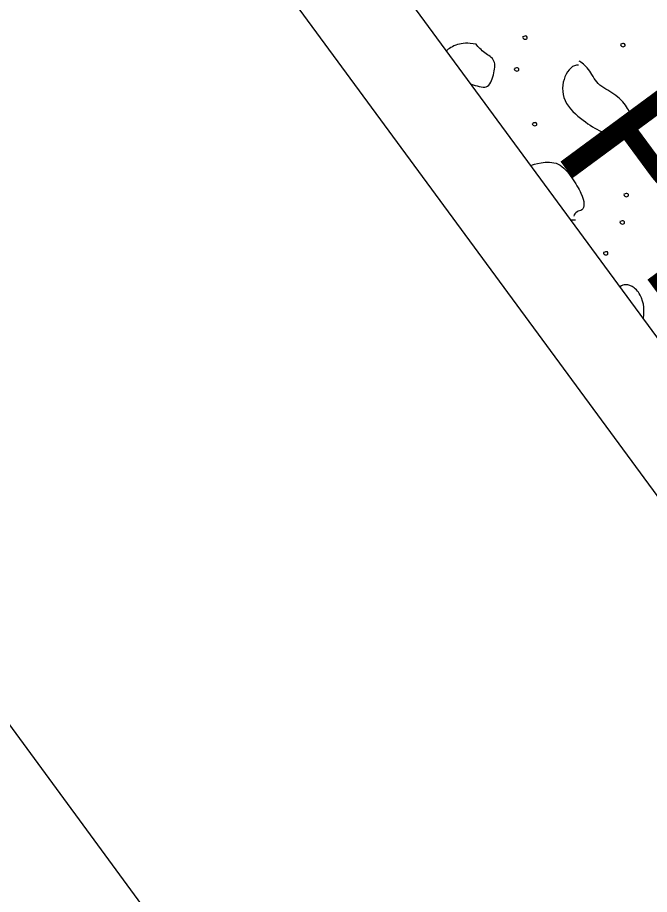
# Model space of a CAD drawing. Extents: x 1762196 to 1766326, y 709922 to 713142.
# Drawn here: x 1764032.56 to 1764046.02, y 711430.23 to 711448.89 of the extents above; entities that cross this region are included whole.
import ezdxf

# ---------------------------------------------------------------- set-up
doc = ezdxf.new("R2010")
doc.units = 0
for name, color, linetype in [('Old_Level_1', 7, 'Continuous'), ('Old_Level_10', 7, 'Continuous'), ('Prop Dimension', 7, 'Continuous'), ('Prop Lane Lines', 7, 'Continuous')]:
    doc.layers.add(name, color=color, linetype=linetype)

msp = doc.modelspace()

# ---------------------------------------------------------------- linework, layer by layer
at = {"layer": 'Old_Level_1'}
msp.add_line((1764084.736, 711389.64), (1764014.587, 711485.049), dxfattribs=at)
at = {"layer": 'Old_Level_10'}
for points in [[(1764042.323, 711448.322), (1764042.146, 711448.354), (1764041.917, 711448.341), (1764041.733, 711448.224), (1764041.693, 711448.183)], [(1764043.321, 711448.488), (1764043.302, 711448.47), (1764043.353, 711448.414), (1764043.428, 711448.445), (1764043.402, 711448.504), (1764043.36, 711448.497), (1764043.337, 711448.488), (1764043.325, 711448.482)], [(1764042.217, 711447.47), (1764042.331, 711447.445), (1764042.585, 711447.333), (1764042.705, 711447.675), (1764042.753, 711447.997), (1764042.505, 711448.128), (1764042.367, 711448.267), (1764042.323, 711448.322)], [(1764045.407, 711448.33), (1764045.387, 711448.312), (1764045.437, 711448.253), (1764045.516, 711448.285), (1764045.488, 711448.344), (1764045.446, 711448.337), (1764045.423, 711448.329), (1764045.412, 711448.323)], [(1764043.144, 711447.812), (1764043.126, 711447.794), (1764043.174, 711447.736), (1764043.252, 711447.768), (1764043.225, 711447.827), (1764043.183, 711447.821), (1764043.16, 711447.812), (1764043.149, 711447.806)], [(1764044.506, 711447.876), (1764044.388, 711447.893), (1764044.169, 711447.672), (1764044.131, 711447.102), (1764044.625, 711446.673), (1764044.989, 711446.45), (1764045.358, 711446.322), (1764045.648, 711446.382), (1764045.648, 711446.731), (1764045.562, 711446.986), (1764045.281, 711447.283), (1764044.884, 711447.454), (1764044.741, 711447.818), (1764044.56, 711447.942), (1764044.519, 711447.963)], [(1764043.527, 711446.646), (1764043.508, 711446.627), (1764043.557, 711446.571), (1764043.634, 711446.603), (1764043.608, 711446.66), (1764043.566, 711446.655), (1764043.543, 711446.646), (1764043.531, 711446.639)], [(1764044.627, 711446.054), (1764044.608, 711446.036), (1764044.659, 711445.977), (1764044.734, 711446.01), (1764044.709, 711446.07), (1764044.667, 711446.063), (1764044.644, 711446.054), (1764044.633, 711446.048)], [(1764043.489, 711445.74), (1764043.524, 711445.758), (1764043.677, 711445.807), (1764044.095, 711445.835), (1764044.371, 711445.482), (1764044.584, 711445.13), (1764044.637, 711444.916), (1764044.593, 711444.777), (1764044.466, 711444.775), (1764044.413, 711444.696), (1764044.405, 711444.663)], [(1764045.477, 711445.138), (1764045.458, 711445.12), (1764045.509, 711445.061), (1764045.585, 711445.093), (1764045.558, 711445.154), (1764045.517, 711445.146), (1764045.494, 711445.137), (1764045.482, 711445.131)], [(1764044.439, 711444.581), (1764044.406, 711444.58), (1764044.374, 711444.58), (1764044.341, 711444.581)], [(1764045.393, 711444.555), (1764045.374, 711444.538), (1764045.425, 711444.48), (1764045.501, 711444.512), (1764045.476, 711444.57), (1764045.434, 711444.564), (1764045.411, 711444.554), (1764045.399, 711444.548)], [(1764045.042, 711443.898), (1764045.022, 711443.881), (1764045.072, 711443.822), (1764045.15, 711443.854), (1764045.123, 711443.912), (1764045.081, 711443.906), (1764045.059, 711443.897), (1764045.047, 711443.891)], [(1764045.886, 711442.48), (1764045.895, 711442.498), (1764045.91, 711442.657), (1764045.872, 711442.927), (1764045.697, 711443.168), (1764045.497, 711443.218), (1764045.436, 711443.198), (1764045.385, 711443.16)]]:
    msp.add_open_spline(points, degree=3, dxfattribs=at)
at = {"layer": 'Prop Lane Lines'}
for p, q in [((1763906.866, 711628.183), (1764083.124, 711388.456)), ((1763942.46, 711556.138), (1764071.845, 711380.162))]:
    msp.add_line(p, q, dxfattribs=at)

# ---------------------------------------------------------------- texts
at = {"layer": 'Prop Dimension'}
msp.add_text('PROP MONO. CONC. ISLAND', height=3.5, rotation=306.4003, dxfattribs=at).set_placement((1764043.894, 711446.134))

doc.saveas('drawing.dxf')
